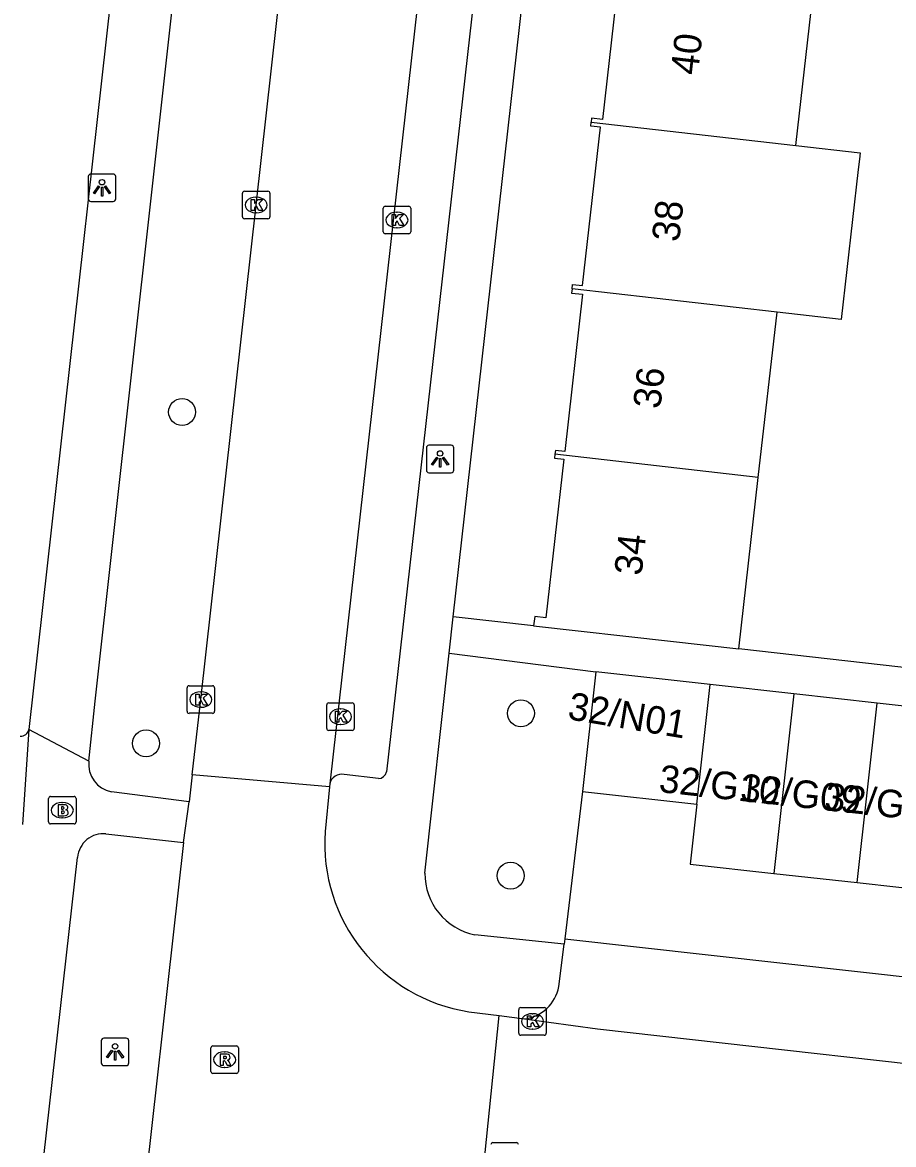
# Model space of a CAD drawing. Extents: x 161928 to 163055, y 386475 to 387428.
# Drawn here: x 162068.74 to 162100.36, y 386749.95 to 386790.68 of the extents above; entities that cross this region are included whole.
import ezdxf

# ---------------------------------------------------------------- set-up
doc = ezdxf.new("R2010")
doc.units = 0
for name, color, linetype in [('IMGEO_Boom', 7, 'Continuous'), ('IMGEO_Brandkraan', 7, 'Continuous'), ('IMGEO_Kolk', 7, 'Continuous'), ('IMGEO_Lichtpunt', 7, 'Continuous'), ('IMGEO_Pand', 7, 'Continuous'), ('IMGEO_Pand_nummerreeks', 7, 'Continuous'), ('IMGEO_Rijbaan_lokaal_open', 7, 'Continuous'), ('IMGEO_Rioolput', 7, 'Continuous'), ('IMGEO_Voetpad_open', 7, 'Continuous')]:
    doc.layers.add(name, color=color, linetype=linetype)

msp = doc.modelspace()

# ---------------------------------------------------------------- linework, layer by layer
at = {"layer": 'IMGEO_Boom'}
for centre in [(162074.54, 386776.543), (162086.835, 386765.606), (162073.23, 386764.516), (162086.465, 386759.713)]:
    msp.add_circle(centre, 0.489, dxfattribs=at)
at = {"layer": 'IMGEO_Brandkraan'}
for p, q in [((162069.765, 386762.59), (162070.617, 386762.59)), ((162069.69, 386761.664), (162069.69, 386762.516)), ((162070.178, 386762.37), (162070.203, 386762.37)), ((162070.691, 386762.516), (162070.691, 386761.664)), ((162070.201, 386761.81), (162070.176, 386761.81)), ((162070.617, 386761.59), (162069.765, 386761.59))]:
    msp.add_line(p, q, dxfattribs=at)
for points in [[(162069.765, 386762.59), (162070.617, 386762.59)], [(162069.69, 386761.664), (162069.69, 386762.516)], [(162070.038, 386762.29), (162070.038, 386761.89), (162070.251, 386761.89)], [(162070.269, 386762.29), (162070.038, 386762.29)], [(162070.217, 386762.209), (162070.163, 386762.209), (162070.163, 386762.133)], [(162070.691, 386762.516), (162070.691, 386761.664)], [(162070.163, 386762.133), (162070.216, 386762.133)], [(162070.225, 386762.057), (162070.163, 386762.057), (162070.163, 386761.976)], [(162070.163, 386761.976), (162070.225, 386761.976)], [(162070.617, 386761.59), (162069.765, 386761.59)]]:
    msp.add_lwpolyline(points, dxfattribs=at)
for centre, radius, start, end in [((162069.767, 386762.514), 0.0765, 91.552, 178.448), ((162069.767, 386762.514), 0.0765, 91.552, 178.448), ((162070.615, 386762.514), 0.0765, 1.552, 88.448), ((162070.615, 386762.514), 0.0765, 1.552, 88.448), ((162070.218, 386762.171), 0.0379, 267.8285, 90.9355), ((162070.273, 386762.145), 0.145, 59.4692, 91.5367), ((162070.298, 386762.192), 0.0922, 285.5137, 58.1501), ((162070.226, 386762.016), 0.0404, 269.8759, 90.5077), ((162070.257, 386762.141), 0.251, 268.6676, 293.5347), ((162070.303, 386762), 0.105, 301.3115, 78.989), ((162069.767, 386761.666), 0.0765, 181.552, 268.448), ((162069.767, 386761.666), 0.0765, 181.552, 268.448), ((162070.615, 386761.666), 0.0765, 271.552, 358.448), ((162070.615, 386761.666), 0.0765, 271.552, 358.448)]:
    msp.add_arc(centre, radius, start, end, dxfattribs=at)
for centre, major_axis, ratio, start_param, end_param in [((162070.177, 386762.09), (-0.387, 0.002), 0.722429, 4.712389, 7.853982), ((162070.202, 386762.09), (-0.39, 0.002), 0.717154, 1.570796, 4.712389)]:
    msp.add_ellipse(centre, major_axis=major_axis, ratio=ratio, start_param=start_param, end_param=end_param, dxfattribs=at)
at = {"layer": 'IMGEO_Kolk'}
for p, q in [((162076.727, 386783.63), (162076.727, 386784.482)), ((162076.802, 386784.556), (162077.654, 386784.556)), ((162077.215, 386784.336), (162077.24, 386784.336)), ((162077.728, 386784.482), (162077.728, 386783.63)), ((162077.238, 386783.776), (162077.213, 386783.776)), ((162081.837, 386783.086), (162081.837, 386783.938)), ((162081.912, 386784.012), (162082.764, 386784.012)), ((162082.325, 386783.792), (162082.35, 386783.792)), ((162082.838, 386783.938), (162082.838, 386783.086)), ((162077.654, 386783.556), (162076.802, 386783.556)), ((162082.764, 386783.012), (162081.912, 386783.012)), ((162082.348, 386783.232), (162082.323, 386783.232)), ((162074.718, 386765.68), (162074.718, 386766.532)), ((162074.793, 386766.606), (162075.645, 386766.606)), ((162075.206, 386766.386), (162075.231, 386766.386)), ((162075.719, 386766.532), (162075.719, 386765.68)), ((162075.229, 386765.826), (162075.204, 386765.826)), ((162079.787, 386765.059), (162079.787, 386765.911)), ((162079.862, 386765.985), (162080.714, 386765.985)), ((162080.788, 386765.911), (162080.788, 386765.059)), ((162075.645, 386765.606), (162074.793, 386765.606)), ((162080.275, 386765.765), (162080.3, 386765.765)), ((162080.298, 386765.205), (162080.273, 386765.205)), ((162080.714, 386764.985), (162079.862, 386764.985)), ((162086.756, 386753.998), (162086.756, 386754.85)), ((162086.831, 386754.924), (162087.683, 386754.924)), ((162087.757, 386754.85), (162087.757, 386753.998)), ((162087.244, 386754.704), (162087.269, 386754.704)), ((162087.267, 386754.144), (162087.242, 386754.144)), ((162087.683, 386753.924), (162086.831, 386753.924)), ((162085.82, 386750.028), (162086.672, 386750.028))]:
    msp.add_line(p, q, dxfattribs=at)
for points in [[(162076.727, 386783.63), (162076.727, 386784.482)], [(162076.802, 386784.556), (162077.654, 386784.556)], [(162077.048, 386784.256), (162077.171, 386784.256), (162077.171, 386784.105), (162077.301, 386784.256), (162077.465, 386784.256), (162077.319, 386784.105), (162077.472, 386783.856), (162077.32, 386783.856), (162077.235, 386784.02), (162077.171, 386783.953), (162077.171, 386783.856), (162077.048, 386783.856), (162077.048, 386784.256)], [(162077.728, 386784.482), (162077.728, 386783.63)], [(162081.837, 386783.086), (162081.837, 386783.938)], [(162081.912, 386784.012), (162082.764, 386784.012)], [(162082.838, 386783.938), (162082.838, 386783.086)], [(162077.654, 386783.556), (162076.802, 386783.556)], [(162082.158, 386783.712), (162082.281, 386783.712), (162082.281, 386783.561), (162082.411, 386783.712), (162082.575, 386783.712), (162082.429, 386783.561), (162082.582, 386783.312), (162082.43, 386783.312), (162082.345, 386783.476), (162082.281, 386783.409), (162082.281, 386783.312), (162082.158, 386783.312), (162082.158, 386783.712)], [(162082.764, 386783.012), (162081.912, 386783.012)], [(162074.718, 386765.68), (162074.718, 386766.532)], [(162074.793, 386766.606), (162075.645, 386766.606)], [(162075.039, 386766.306), (162075.162, 386766.306), (162075.162, 386766.155), (162075.292, 386766.306), (162075.456, 386766.306), (162075.31, 386766.155), (162075.463, 386765.906), (162075.311, 386765.906), (162075.226, 386766.07), (162075.162, 386766.003), (162075.162, 386765.906), (162075.039, 386765.906), (162075.039, 386766.306)], [(162075.719, 386766.532), (162075.719, 386765.68)], [(162079.787, 386765.059), (162079.787, 386765.911)], [(162079.862, 386765.985), (162080.714, 386765.985)], [(162080.788, 386765.911), (162080.788, 386765.059)], [(162075.645, 386765.606), (162074.793, 386765.606)], [(162080.108, 386765.685), (162080.231, 386765.685), (162080.231, 386765.534), (162080.361, 386765.685), (162080.525, 386765.685), (162080.379, 386765.534), (162080.532, 386765.285), (162080.38, 386765.285), (162080.295, 386765.449), (162080.231, 386765.382), (162080.231, 386765.285), (162080.108, 386765.285), (162080.108, 386765.685)], [(162080.714, 386764.985), (162079.862, 386764.985)], [(162086.756, 386753.998), (162086.756, 386754.85)], [(162086.831, 386754.924), (162087.683, 386754.924)], [(162087.757, 386754.85), (162087.757, 386753.998)], [(162087.077, 386754.624), (162087.2, 386754.624), (162087.2, 386754.473), (162087.33, 386754.624), (162087.494, 386754.624), (162087.348, 386754.473), (162087.501, 386754.224), (162087.349, 386754.224), (162087.264, 386754.388), (162087.2, 386754.321), (162087.2, 386754.224), (162087.077, 386754.224), (162087.077, 386754.624)], [(162087.683, 386753.924), (162086.831, 386753.924)], [(162085.82, 386750.028), (162086.672, 386750.028)]]:
    msp.add_lwpolyline(points, dxfattribs=at)
for centre, start, end in [((162076.804, 386784.48), 91.552, 178.448), ((162076.804, 386784.48), 91.552, 178.448), ((162077.652, 386784.48), 1.552, 88.448), ((162077.652, 386784.48), 1.552, 88.448), ((162081.914, 386783.936), 91.552, 178.448), ((162081.914, 386783.936), 91.552, 178.448), ((162082.762, 386783.936), 1.552, 88.448), ((162082.762, 386783.936), 1.552, 88.448), ((162076.804, 386783.632), 181.552, 268.448), ((162076.804, 386783.632), 181.552, 268.448), ((162077.652, 386783.632), 271.552, 358.448), ((162077.652, 386783.632), 271.552, 358.448), ((162081.914, 386783.088), 181.552, 268.448), ((162081.914, 386783.088), 181.552, 268.448), ((162082.762, 386783.088), 271.552, 358.448), ((162082.762, 386783.088), 271.552, 358.448), ((162074.795, 386766.53), 91.552, 178.448), ((162074.795, 386766.53), 91.552, 178.448), ((162075.643, 386766.53), 1.552, 88.448), ((162075.643, 386766.53), 1.552, 88.448), ((162079.864, 386765.909), 91.552, 178.448), ((162079.864, 386765.909), 91.552, 178.448), ((162080.712, 386765.909), 1.552, 88.448), ((162080.712, 386765.909), 1.552, 88.448), ((162074.795, 386765.682), 181.552, 268.448), ((162074.795, 386765.682), 181.552, 268.448), ((162075.643, 386765.682), 271.552, 358.448), ((162075.643, 386765.682), 271.552, 358.448), ((162079.864, 386765.061), 181.552, 268.448), ((162079.864, 386765.061), 181.552, 268.448), ((162080.712, 386765.061), 271.552, 358.448), ((162080.712, 386765.061), 271.552, 358.448), ((162086.833, 386754.848), 91.552, 178.448), ((162086.833, 386754.848), 91.552, 178.448), ((162087.681, 386754.848), 1.552, 88.448), ((162087.681, 386754.848), 1.552, 88.448), ((162086.833, 386754), 181.552, 268.448), ((162086.833, 386754), 181.552, 268.448), ((162087.681, 386754), 271.552, 358.448), ((162087.681, 386754), 271.552, 358.448), ((162085.822, 386749.952), 91.552, 178.448), ((162085.822, 386749.952), 91.552, 178.448), ((162086.67, 386749.952), 1.552, 88.448), ((162086.67, 386749.952), 1.552, 88.448)]:
    msp.add_arc(centre, 0.0765, start, end, dxfattribs=at)
for centre, major_axis, ratio, start_param, end_param in [((162077.214, 386784.056), (-0.387, 0.002), 0.722429, 4.712389, 7.853982), ((162077.239, 386784.056), (-0.39, 0.002), 0.717154, 1.570796, 4.712389), ((162082.324, 386783.512), (-0.387, 0.002), 0.722429, 4.712389, 7.853982), ((162082.349, 386783.512), (-0.39, 0.002), 0.717154, 1.570796, 4.712389), ((162075.205, 386766.106), (-0.387, 0.002), 0.722429, 4.712389, 7.853982), ((162075.23, 386766.106), (-0.39, 0.002), 0.717154, 1.570796, 4.712389), ((162080.274, 386765.485), (-0.387, 0.002), 0.722429, 4.712389, 7.853982), ((162080.299, 386765.485), (-0.39, 0.002), 0.717154, 1.570796, 4.712389), ((162087.243, 386754.424), (-0.387, 0.002), 0.722429, 4.712389, 7.853982), ((162087.268, 386754.424), (-0.39, 0.002), 0.717154, 1.570796, 4.712389)]:
    msp.add_ellipse(centre, major_axis=major_axis, ratio=ratio, start_param=start_param, end_param=end_param, dxfattribs=at)
at = {"layer": 'IMGEO_Lichtpunt'}
for p, q in [((162071.134, 386785.086), (162071.134, 386784.279)), ((162071.134, 386785.086), (162071.134, 386784.279)), ((162072.036, 386785.181), (162071.228, 386785.181)), ((162072.036, 386785.181), (162071.228, 386785.181)), ((162072.13, 386784.279), (162072.13, 386785.086)), ((162072.13, 386784.279), (162072.13, 386785.086)), ((162071.228, 386784.185), (162072.036, 386784.185)), ((162071.228, 386784.185), (162072.036, 386784.185)), ((162083.405, 386775.241), (162083.405, 386774.434)), ((162083.405, 386775.241), (162083.405, 386774.434)), ((162084.307, 386775.336), (162083.499, 386775.336)), ((162084.307, 386775.336), (162083.499, 386775.336)), ((162084.401, 386774.434), (162084.401, 386775.241)), ((162084.401, 386774.434), (162084.401, 386775.241)), ((162083.499, 386774.34), (162084.307, 386774.34)), ((162083.499, 386774.34), (162084.307, 386774.34)), ((162071.608, 386753.722), (162071.608, 386752.915)), ((162071.608, 386753.722), (162071.608, 386752.915)), ((162072.51, 386753.817), (162071.702, 386753.817)), ((162072.51, 386753.817), (162071.702, 386753.817)), ((162072.604, 386752.915), (162072.604, 386753.722)), ((162072.604, 386752.915), (162072.604, 386753.722)), ((162071.702, 386752.821), (162072.51, 386752.821)), ((162071.702, 386752.821), (162072.51, 386752.821))]:
    msp.add_line(p, q, dxfattribs=at)
for points in [[(162071.508, 386784.75), (162071.547, 386784.722), (162071.359, 386784.46), (162071.321, 386784.487), (162071.508, 386784.75)], [(162071.61, 386784.702), (162071.657, 386784.702), (162071.657, 386784.38), (162071.61, 386784.38), (162071.61, 386784.702)], [(162071.72, 386784.722), (162071.758, 386784.749), (162071.945, 386784.487), (162071.906, 386784.459), (162071.72, 386784.722)], [(162083.779, 386774.905), (162083.818, 386774.877), (162083.63, 386774.615), (162083.592, 386774.642), (162083.779, 386774.905)], [(162083.881, 386774.857), (162083.928, 386774.857), (162083.928, 386774.535), (162083.881, 386774.535), (162083.881, 386774.857)], [(162083.991, 386774.877), (162084.029, 386774.904), (162084.216, 386774.642), (162084.177, 386774.614), (162083.991, 386774.877)], [(162071.982, 386753.386), (162072.021, 386753.358), (162071.833, 386753.096), (162071.795, 386753.123), (162071.982, 386753.386)], [(162072.084, 386753.338), (162072.131, 386753.338), (162072.131, 386753.016), (162072.084, 386753.016), (162072.084, 386753.338)], [(162072.194, 386753.358), (162072.232, 386753.385), (162072.419, 386753.123), (162072.38, 386753.095), (162072.194, 386753.358)]]:
    msp.add_lwpolyline(points, dxfattribs=at)
for centre in [(162071.633, 386784.884), (162083.904, 386775.039), (162072.107, 386753.52)]:
    msp.add_circle(centre, 0.0994, dxfattribs=at)
for centre, start, end in [((162071.228, 386785.086), 90, 180), ((162071.228, 386785.086), 90, 180), ((162072.036, 386785.086), 0, 90), ((162072.036, 386785.086), 0, 90), ((162071.228, 386784.279), 180, 270), ((162071.228, 386784.279), 180, 270), ((162072.036, 386784.279), 270, 0), ((162072.036, 386784.279), 270, 360), ((162083.499, 386775.241), 90, 180), ((162083.499, 386775.241), 90, 180), ((162084.307, 386775.241), 0, 90), ((162084.307, 386775.241), 0, 90), ((162083.499, 386774.434), 180, 270), ((162083.499, 386774.434), 180, 270), ((162084.307, 386774.434), 270, 0), ((162084.307, 386774.434), 270, 360), ((162071.702, 386753.722), 90, 180), ((162071.702, 386753.722), 90, 180), ((162072.51, 386753.722), 0, 90), ((162072.51, 386753.722), 0, 90), ((162071.702, 386752.915), 180, 270), ((162071.702, 386752.915), 180, 270), ((162072.51, 386752.915), 270, 0), ((162072.51, 386752.915), 270, 360)]:
    msp.add_arc(centre, 0.0946, start, end, dxfattribs=at)
at = {"layer": 'IMGEO_Pand'}
for points in [[(162090.079, 386793.04), (162090.061, 386792.884), (162090.438, 386792.841), (162089.795, 386787.16), (162089.402, 386787.204), (162089.385, 386787.062)], [(162096.819, 386786.217), (162097.498, 386792.196)], [(162088.695, 386781.015), (162088.713, 386781.171), (162089.069, 386781.131), (162089.72, 386786.881), (162089.369, 386786.92), (162089.385, 386787.062)], [(162089.385, 386787.062), (162096.819, 386786.217)], [(162096.819, 386786.217), (162099.147, 386785.952), (162099.121, 386785.725), (162099.078, 386785.347), (162098.459, 386779.905), (162096.131, 386780.17)], [(162088.695, 386781.015), (162088.678, 386780.86), (162089.073, 386780.815), (162088.427, 386775.106), (162088.086, 386775.145), (162088.071, 386775.008)], [(162096.131, 386780.17), (162088.695, 386781.015)], [(162095.449, 386774.168), (162096.131, 386780.17)], [(162088.071, 386775.008), (162088.055, 386774.869), (162088.394, 386774.831), (162087.743, 386769.078), (162087.337, 386769.124), (162087.299, 386768.786)], [(162095.449, 386774.168), (162088.071, 386775.008)], [(162094.742, 386767.943), (162095.449, 386774.168)], [(162087.299, 386768.786), (162092.268, 386768.223), (162094.742, 386767.943)], [(162089.553, 386767.113), (162089.069, 386762.773)], [(162093.707, 386766.65), (162089.553, 386767.113)], [(162093.222, 386762.31), (162093.707, 386766.65)], [(162096.737, 386766.312), (162093.707, 386766.65)], [(162096.737, 386766.312), (162096.011, 386759.798)], [(162099.767, 386765.974), (162096.737, 386766.312)], [(162099.041, 386759.46), (162099.767, 386765.974)], [(162102.798, 386765.637), (162099.767, 386765.974)], [(162089.069, 386762.773), (162093.222, 386762.31)], [(162093.222, 386762.31), (162092.979, 386760.136), (162096.011, 386759.798)], [(162096.011, 386759.798), (162099.041, 386759.46)], [(162099.041, 386759.46), (162102.071, 386759.122)]]:
    msp.add_lwpolyline(points, dxfattribs=at)
at = {"layer": 'IMGEO_Rijbaan_lokaal_open'}
for points in [[(162085.895, 386816.661), (162083.956, 386799.092), (162079.897, 386763.041)], [(162074.911, 386763.372), (162075.219, 386766.106), (162077.228, 386784.056), (162078.898, 386798.979)], [(162074.911, 386763.372), (162074.794, 386762.398)], [(162079.886, 386762.942), (162074.911, 386763.372)], [(162079.897, 386763.041), (162079.886, 386762.942)], [(162079.886, 386762.942), (162079.73, 386761.315)], [(162074.588, 386760.913), (162074.794, 386762.398)], [(162074.588, 386760.913), (162072.858, 386745.455)], [(162084.947, 386754.776), (162086.042, 386754.635)], [(162085.527, 386749.539), (162086.042, 386754.635)], [(162086.042, 386754.635), (162086.964, 386754.512)], [(162086.964, 386754.512), (162089.619, 386754.158), (162123.662, 386750.337)]]:
    msp.add_lwpolyline(points, dxfattribs=at)
msp.add_arc((162085.897, 386760.885), 6.182, 176.0082, 261.1595, dxfattribs=at)
at = {"layer": 'IMGEO_Rioolput'}
for p, q in [((162075.584, 386752.61), (162075.584, 386753.462)), ((162075.659, 386753.536), (162076.511, 386753.536)), ((162076.072, 386753.316), (162076.097, 386753.316)), ((162076.585, 386753.462), (162076.585, 386752.61)), ((162076.511, 386752.536), (162075.659, 386752.536)), ((162076.095, 386752.756), (162076.07, 386752.756))]:
    msp.add_line(p, q, dxfattribs=at)
for points in [[(162075.584, 386752.61), (162075.584, 386753.462)], [(162075.659, 386753.536), (162076.511, 386753.536)], [(162076.173, 386753.234), (162075.921, 386753.236), (162075.921, 386752.836)], [(162076.585, 386753.462), (162076.585, 386752.61)], [(162075.921, 386752.836), (162076.045, 386752.836), (162076.045, 386752.998), (162076.056, 386752.998)], [(162076.099, 386753.155), (162076.045, 386753.155), (162076.045, 386753.074)], [(162076.045, 386753.074), (162076.097, 386753.074)], [(162076.103, 386752.969), (162076.174, 386752.836), (162076.314, 386752.836), (162076.249, 386752.962)], [(162076.511, 386752.536), (162075.659, 386752.536)]]:
    msp.add_lwpolyline(points, dxfattribs=at)
for centre, radius, start, end in [((162075.661, 386753.46), 0.0765, 91.552, 178.448), ((162075.661, 386753.46), 0.0765, 91.552, 178.448), ((162076.172, 386753.124), 0.109, 350.3612, 89.416), ((162076.509, 386753.46), 0.0765, 1.552, 88.448), ((162076.509, 386753.46), 0.0765, 1.552, 88.448), ((162076.055, 386752.945), 0.0533, 26.0293, 88.6989), ((162076.081, 386753.263), 0.19, 274.7715, 282.9687), ((162076.105, 386753.059), 0.0964, 77.0061, 93.1865), ((162076.119, 386753.116), 0.0378, 276.6634, 79.6772), ((162076.17, 386753.124), 0.112, 277.5842, 350.9817), ((162076.154, 386752.909), 0.108, 29.5134, 73.7905), ((162075.661, 386752.612), 0.0765, 181.552, 268.448), ((162075.661, 386752.612), 0.0765, 181.552, 268.448), ((162076.509, 386752.612), 0.0765, 271.552, 358.448), ((162076.509, 386752.612), 0.0765, 271.552, 358.448)]:
    msp.add_arc(centre, radius, start, end, dxfattribs=at)
for centre, major_axis, ratio, start_param, end_param in [((162076.071, 386753.036), (-0.387, 0.002), 0.722429, 4.712389, 7.853982), ((162076.096, 386753.036), (-0.39, 0.002), 0.717154, 1.570796, 4.712389)]:
    msp.add_ellipse(centre, major_axis=major_axis, ratio=ratio, start_param=start_param, end_param=end_param, dxfattribs=at)
at = {"layer": 'IMGEO_Voetpad_open'}
for points in [[(162084.377, 386769.109), (162089.833, 386817.598)], [(162087.861, 386815.698), (162085.969, 386799.06), (162081.953, 386763.485)], [(162073.103, 386801.861), (162068.982, 386765.015)], [(162071.156, 386763.875), (162071.382, 386766.053), (162073.414, 386784.31), (162074.985, 386798.474)], [(162084.229, 386767.795), (162084.377, 386769.109)], [(162087.299, 386768.786), (162084.377, 386769.109)], [(162106.762, 386768.886), (162106.503, 386766.612), (162094.742, 386767.943)], [(162083.355, 386759.809), (162084.229, 386767.795)], [(162084.229, 386767.795), (162089.553, 386767.113)], [(162068.982, 386765.015), (162068.744, 386761.57)], [(162071.156, 386763.875), (162068.982, 386765.015)], [(162081.667, 386763.237), (162080.426, 386763.383)], [(162074.794, 386762.398), (162071.975, 386762.758)], [(162089.069, 386762.773), (162088.426, 386757.42)], [(162071.777, 386761.229), (162074.588, 386760.913)], [(162069.217, 386746.832), (162070.748, 386760.377)], [(162088.403, 386757.23), (162085.17, 386757.568)], [(162088.426, 386757.42), (162088.403, 386757.23)], [(162088.426, 386757.42), (162122.784, 386753.584)], [(162088.215, 386755.687), (162088.403, 386757.23)]]:
    msp.add_lwpolyline(points, dxfattribs=at)
for centre, radius, start, end in [((162068.673, 386765.096), 0.32, 268.4548, 345.4002), ((162072.157, 386763.75), 1.008, 172.8691, 259.6297), ((162080.336, 386762.941), 0.451, 78.5272, 167.2383), ((162081.661, 386763.533), 0.296, 271.2265, 350.6328), ((162071.67, 386760.311), 0.924, 83.3516, 175.8971), ((162085.601, 386759.773), 2.246, 179.0738, 258.9347), ((162086.778, 386755.964), 1.464, 277.3141, 349.0972)]:
    msp.add_arc(centre, radius, start, end, dxfattribs=at)

# ---------------------------------------------------------------- texts
at = {"layer": 'IMGEO_Pand_nummerreeks'}
for s, rotation, p in [('40', 83.5743, (162093.259, 386788.747)), ('38', 83.5716, (162092.577, 386782.692)), ('36', 83.5743, (162091.895, 386776.634)), ('34', 83.5743, (162091.213, 386770.579)), ('32/N01', 350.5377, (162088.497, 386765.4)), ('32/G10', 353.7671, (162091.815, 386762.753)), ('32/G09', 353.7671, (162094.77, 386762.43)), ('32/G08', 353.7671, (162097.828, 386762.096))]:
    msp.add_text(s, height=1, rotation=rotation, dxfattribs=at).set_placement(p)

doc.saveas('drawing.dxf')
